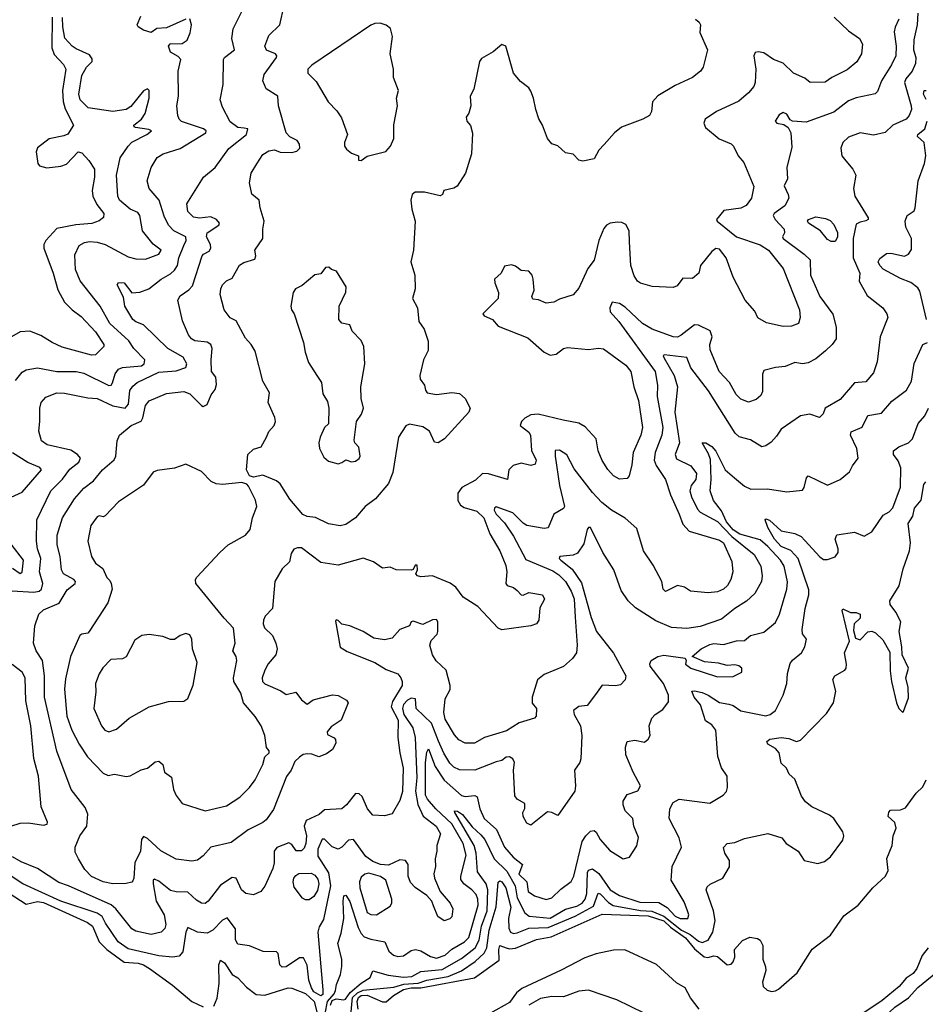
# Model space of a CAD drawing. Extents: x 1995161 to 2088924, y 769148 to 906007.
# Tile 266 of 335: x 2037262 to 2041963, y 860370 to 865482. Entities that reach past the tile are written whole.
import ezdxf

# ---------------------------------------------------------------- set-up
doc = ezdxf.new("R2010")
doc.units = 0

msp = doc.modelspace()

# ---------------------------------------------------------------- linework, layer by layer
at = {"layer": '0CON20XD'}
for points in [[(2038715, 861653.6), (2038690.3, 861629.7), (2038670.6, 861585), (2038647, 861553), (2038578.8, 861381.2), (2038541.9, 861328.1), (2038525, 861313.3), (2038448, 861275), (2038359.5, 861210.5), (2038255, 861185.5), (2038215, 861140), (2038185, 861118.8), (2038155, 861112.5), (2038075, 861123.5), (2037995, 861167.3), (2037925, 861231.1), (2037905, 861240.8), (2037894.7, 861225.3), (2037890, 861165), (2037860.5, 861105), (2037855.4, 861024.6), (2037849.7, 861010.3), (2037845, 861004.2), (2037815, 860997.1), (2037745, 860996.2), (2037695, 861006.1), (2037635, 861034), (2037600.4, 861070.4), (2037567.5, 861125), (2037550.2, 861160.2), (2037549.5, 861185), (2037573.8, 861245), (2037611.1, 861295), (2037616.5, 861356.5), (2037601.7, 861391.7), (2037528.9, 861485), (2037454.2, 861684.2), (2037390.6, 861965), (2037391.5, 862075), (2037381.1, 862155), (2037347.1, 862205), (2037333.9, 862245), (2037340, 862335), (2037361.5, 862395), (2037385, 862417.1), (2037466.8, 862453.2), (2037508.4, 862521.6), (2037550, 862555), (2037552, 862565), (2037543.8, 862575), (2037490, 862605), (2037479.3, 862625), (2037472.4, 862695), (2037456.7, 862755), (2037457.2, 862805), (2037483.9, 862895), (2037546.9, 862995), (2037595, 863049.5), (2037645, 863087.9), (2037691.6, 863145), (2037753.1, 863196.9), (2037761.2, 863215), (2037768.1, 863295), (2037780, 863325), (2037840, 863375), (2037892.7, 863397.3), (2037901.8, 863415), (2037915, 863479.2), (2037935, 863503.6), (2038025, 863541.1), (2038115, 863551.5), (2038145, 863539.4), (2038205, 863478.2), (2038215, 863473.6), (2038235, 863484.5), (2038256.2, 863533.8), (2038277.5, 863562.5), (2038283, 863587), (2038281.1, 863625), (2038258.4, 863655), (2038256.4, 863716.4), (2038260.4, 863775), (2038253.8, 863795), (2038235, 863806.8), (2038170.8, 863815), (2038153.6, 863825), (2038138.5, 863845), (2038107.6, 863917.6), (2038082.5, 864025), (2038095, 864048.6), (2038140.4, 864079.6), (2038159.4, 864100.6), (2038208.5, 864255), (2038215.7, 864265), (2038245, 864280.8), (2038253.9, 864295), (2038252.1, 864315), (2038232.1, 864355), (2038234.6, 864375), (2038295.4, 864414.6), (2038298.6, 864425), (2038284.2, 864445), (2038255, 864459.1), (2038195, 864451.9), (2038165, 864457.1), (2038135, 864485.6), (2038128.9, 864525), (2038217.1, 864665), (2038277.1, 864715), (2038347.1, 864812.9), (2038439.2, 864885), (2038447.1, 864915), (2038427.8, 864917.8), (2038395, 864922.1), (2038355, 864952.2), (2038315, 865028), (2038302.1, 865065), (2038317.5, 865145), (2038319.4, 865275), (2038324.7, 865285.3), (2038376.5, 865325), (2038363.1, 865385), (2038370, 865435), (2038431.8, 865558.2)], [(2040770, 865485), (2040788.9, 865468.9), (2040795.8, 865455), (2040793.3, 865415), (2040831.8, 865325), (2040810.8, 865235), (2040795.4, 865214.6), (2040755, 865182.5), (2040665, 865139.4), (2040573.9, 865086.1), (2040546.9, 865055), (2040541.4, 865005), (2040532, 864985), (2040496.7, 864965), (2040385.5, 864924.5), (2040349.2, 864895), (2040296.1, 864833.9), (2040268, 864805), (2040245, 864760), (2040185, 864746.7), (2040165, 864753.3), (2040135, 864783.8), (2040095, 864790), (2040055, 864827.5), (2040025, 864836.7), (2040001.9, 864865), (2039975.7, 864935), (2039957.3, 864967.3), (2039940.6, 865015), (2039930, 865075), (2039915, 865111.2), (2039905, 865128.8), (2039861.7, 865161.7), (2039826.2, 865205), (2039785.8, 865345), (2039765, 865353.3), (2039720, 865315), (2039659.5, 865280.5), (2039648.8, 865265), (2039619.3, 865120.7), (2039600, 865085), (2039603.8, 865035), (2039593.9, 864996.1), (2039580, 864975), (2039583.8, 864955), (2039603, 864933), (2039612.4, 864892.4), (2039607.3, 864785), (2039575.6, 864685), (2039532.4, 864617.6), (2039515, 864607.1), (2039463.3, 864595), (2039456.7, 864575), (2039445, 864566.7), (2039363, 864587), (2039315, 864587.1), (2039299.2, 864575), (2039292.7, 864545), (2039297.4, 864497.4), (2039315.4, 864435), (2039306.7, 864285), (2039292.5, 864225), (2039314, 864155), (2039315.8, 864085), (2039301.4, 864035), (2039327.8, 863985), (2039334.2, 863915), (2039361.4, 863875), (2039382.1, 863812.1), (2039382.2, 863765), (2039358.9, 863715), (2039340, 863635), (2039340.8, 863615), (2039363.8, 863585), (2039368.3, 863558.3), (2039377.5, 863545), (2039425.8, 863535.8), (2039505, 863547.1), (2039545, 863540.8), (2039574, 863515), (2039600, 863465), (2039593.3, 863445), (2039468.1, 863305), (2039434.2, 863284.2), (2039415, 863288.8), (2039388.8, 863345), (2039355, 863368.8), (2039285, 863382), (2039267, 863373), (2039228.1, 863315), (2039199.7, 863130.3), (2039176.3, 863073.7), (2039109.2, 862995), (2039055, 862954.4), (2039005, 862895.6), (2038955, 862860.6), (2038925, 862854.4), (2038865, 862864.4), (2038796.8, 862896.8), (2038755, 862902.3), (2038732.6, 862912.6), (2038665, 862992.5), (2038615, 863072.5), (2038595, 863087.5), (2038525, 863116.2), (2038475, 863106), (2038454.2, 863114.2), (2038439.4, 863145), (2038445.7, 863225), (2038475, 863252.9), (2038515, 863264.4), (2038543.9, 863313.9), (2038555.5, 863344.5), (2038582.9, 863375), (2038590.6, 863395), (2038586.6, 863416.6), (2038551.9, 863495), (2038558.9, 863545), (2038524.4, 863605), (2038485, 863760), (2038464.5, 863795), (2038435, 863828.6), (2038385, 863918), (2038355, 863934.2), (2038323.6, 863975), (2038303.5, 864055), (2038305.4, 864085), (2038315, 864105.6), (2038335, 864126.2), (2038365, 864140), (2038402.9, 864207.1), (2038425, 864220.9), (2038482.1, 864237.9), (2038487.8, 864255), (2038482.5, 864285), (2038524.5, 864345), (2038523.8, 864395), (2038531.4, 864435), (2038510.5, 864505), (2038505.6, 864545), (2038466.8, 864576.8), (2038454.5, 864634.5), (2038463.3, 864685), (2038493.6, 864733.6), (2038525, 864781.5), (2038555, 864800.5), (2038585, 864805.5), (2038615, 864793.3), (2038675, 864792.5), (2038701.1, 864798.9), (2038715.7, 864815), (2038714.3, 864835), (2038702.5, 864855), (2038665, 864873.5), (2038644.5, 864895), (2038605.5, 865035), (2038601.8, 865085), (2038542.4, 865122.4), (2038523.6, 865165), (2038532, 865198), (2038595.7, 865285), (2038597.5, 865295), (2038589.2, 865305), (2038543.6, 865323.6), (2038534.5, 865345), (2038555, 865399.2), (2038613.3, 865455), (2038635.6, 865555)], [(2041924.2, 865515), (2041920.4, 865455), (2041903.1, 865376.9), (2041902, 865325), (2041914, 865285), (2041911.5, 865255), (2041895.7, 865214.3), (2041862.2, 865175), (2041855.3, 865155), (2041889.7, 865035), (2041890.8, 865015), (2041880, 864985), (2041862.9, 864965), (2041795, 864933.9), (2041755, 864896.1), (2041695, 864881.8), (2041625, 864894.6), (2041565, 864871.3), (2041534.7, 864845), (2041524.6, 864815), (2041530, 864775), (2041549.8, 864749.8), (2041587.5, 864705), (2041601.8, 864675), (2041590, 864605), (2041598.1, 864565), (2041666.4, 864453.6), (2041666.7, 864445), (2041655, 864437.5), (2041625, 864431.2), (2041605, 864420), (2041588.4, 864345), (2041589.3, 864245), (2041624, 864165), (2041619.2, 864125), (2041660.7, 864050.7), (2041742.6, 863985), (2041764, 863955), (2041768.5, 863935), (2041729.1, 863835), (2041712.5, 863705), (2041695, 863649.2), (2041655, 863602), (2041595, 863596.2), (2041520.6, 863509.4), (2041442.5, 863465), (2041433.3, 863435), (2041413.6, 863416.4), (2041363.5, 863433.5), (2041315.3, 863424.7), (2041215, 863356.2), (2041191.3, 863318.7), (2041162.4, 863287.6), (2041135, 863268.6), (2041115, 863264.3), (2041055, 863300.8), (2040996.9, 863316.9), (2040976.2, 863335), (2040838.1, 863555), (2040745.8, 863675), (2040725, 863727.5), (2040608, 863742), (2040603.1, 863736.9), (2040607.3, 863725), (2040659.4, 863635), (2040677.6, 863575), (2040663.4, 863445), (2040686.4, 863285), (2040664.1, 863225), (2040671.5, 863201.5), (2040745.2, 863165.2), (2040774.7, 863125), (2040771.2, 863095), (2040747.2, 863062.8), (2040741.4, 863035), (2040748.8, 863005), (2040779.9, 862939.9), (2040795.2, 862925.2), (2040885, 862876), (2040958.1, 862798.1), (2041075.5, 862705.5), (2041108.6, 862645), (2041115.8, 862595), (2041112.5, 862565), (2041077.7, 862502.3), (2041035, 862463.5), (2040975, 862425.5), (2040905, 862369.4), (2040795, 862331.5), (2040725, 862321.1), (2040645, 862326.7), (2040565, 862361.5), (2040458.1, 862428.1), (2040421.4, 862465), (2040385, 862518.8), (2040346.4, 862625), (2040288.8, 862715), (2040225, 862845.8), (2040215, 862846.2), (2040208.1, 862835), (2040190.1, 862759.9), (2040158.4, 862711.6), (2040135, 862701.8), (2040065.7, 862694.3), (2040063.1, 862685), (2040071.1, 862675), (2040129.2, 862629.2), (2040177.7, 862557.7), (2040228.7, 862378.7), (2040256.7, 862305), (2040345, 862192.9), (2040408.1, 862075), (2040404.5, 862055), (2040380.7, 862029.3), (2040355, 862022.8), (2040285, 862027.5), (2040251, 861979), (2040208.6, 861921.4), (2040165, 861915.3), (2040137.5, 861895), (2040140, 861875), (2040173.6, 861815), (2040180.9, 861765), (2040175.5, 861644.5), (2040170, 861625), (2040142.5, 861585), (2040147.8, 861505), (2040143.6, 861476.4), (2040055, 861350), (2040025, 861365.6), (2040001.3, 861368.7), (2039915, 861300), (2039895, 861310), (2039875.8, 861345), (2039874.3, 861365), (2039884.1, 861385.9), (2039885, 861412.5), (2039844.2, 861434.2), (2039832.9, 861452.9), (2039825.8, 861585), (2039830, 861625), (2039821.2, 861645), (2039805, 861654), (2039787.7, 861652.3), (2039765, 861636), (2039735, 861629.5), (2039625, 861585.4), (2039545, 861586.6), (2039515, 861600.7), (2039495, 861621.2), (2039463.4, 861673.4), (2039435.9, 861735.9)], [(2037430.9, 865495), (2037429.3, 865335), (2037441.2, 865301.2), (2037489.7, 865249.7), (2037502.1, 865225), (2037484.6, 865115), (2037487.8, 865057.8), (2037498.2, 865018.2), (2037541.4, 864935), (2037512, 864888), (2037491.4, 864878.6), (2037415, 864863.3), (2037355, 864815.8), (2037348.1, 864795), (2037355.7, 864735), (2037365, 864723.3), (2037402.2, 864712.2), (2037475, 864722), (2037505, 864732), (2037565, 864796), (2037585, 864790.8), (2037621.2, 864751.2), (2037649.7, 864705), (2037650.8, 864665), (2037637.8, 864595), (2037642.2, 864565), (2037661.7, 864521.7), (2037698.8, 864475), (2037697.8, 864455), (2037675, 864437.5), (2037637, 864423), (2037553.3, 864416.7), (2037455, 864397.1), (2037397.5, 864335), (2037388.2, 864315), (2037387.7, 864295), (2037435.8, 864165), (2037459.5, 864079.5), (2037495, 864015.7), (2037535.2, 863975.2), (2037581.5, 863941.5), (2037655, 863860.4), (2037699.5, 863795), (2037698.9, 863785), (2037655, 863741.5), (2037635, 863739.6), (2037481.8, 863781.8), (2037430, 863805), (2037372, 863842), (2037315, 863864.6), (2037265, 863860.8), (2037195, 863821.1)], [(2037223.4, 862516.6), (2037335, 862509.1), (2037363.3, 862515), (2037375.3, 862525), (2037382.5, 862555), (2037365.2, 862615), (2037372.5, 862685), (2037354.2, 862735), (2037348.6, 862775), (2037351.1, 862885), (2037424.4, 863035.6), (2037485, 863096.8), (2037522, 863148), (2037568.9, 863185), (2037578.1, 863205), (2037561.5, 863225), (2037527.4, 863247.4), (2037405, 863275.4), (2037375, 863295.7), (2037361.1, 863345), (2037367.5, 863395), (2037366.7, 863465), (2037374.4, 863495), (2037397.5, 863522.5), (2037455, 863544), (2037495, 863542.2), (2037615, 863519.1), (2037665, 863515.8), (2037746.3, 863476.3), (2037809.2, 863465), (2037826.8, 863485), (2037834.1, 863555.9), (2037850.2, 863579.8), (2037872.4, 863597.6), (2037985, 863652.3), (2038075, 863658), (2038125, 863675.6), (2038130, 863695), (2038110.3, 863730.3), (2038030.9, 863775), (2037905, 863896.9), (2037865, 863912.7), (2037850, 863925), (2037808.6, 863995), (2037800.8, 864040.8), (2037767.5, 864105), (2037775, 864116.7), (2037805, 864116), (2037845, 864063.3), (2037885, 864067.5), (2037932.5, 864085), (2037995.7, 864134.3), (2038045, 864161.6), (2038065, 864181.1), (2038080.5, 864205), (2038089, 864245), (2038115, 864309.6), (2038125.7, 864335), (2038124.2, 864354.2), (2038062.5, 864385), (2038033.8, 864415), (2038011.3, 864461.3), (2037986.9, 864545), (2037934.6, 864604.6), (2037924.5, 864645), (2037945, 864713.8), (2037975, 864766.9), (2038006.2, 864785), (2038095, 864812.4), (2038228.9, 864895), (2038229.4, 864905), (2038215.8, 864915), (2038102.7, 864952.7), (2038090, 864965), (2038082.2, 864985), (2038077.1, 865035), (2038086.1, 865083.9), (2038083.9, 865215), (2038098.1, 865275), (2038085, 865291.1), (2038045, 865313.8), (2038034, 865345), (2038042.7, 865357.3), (2038105, 865358.2), (2038131.5, 865375), (2038147.1, 865412.9), (2038154.6, 865455), (2038145.5, 865485.5)], [(2037240.8, 863609.2), (2037275, 863652.5), (2037295.6, 863664.4), (2037355, 863674.5), (2037455, 863656), (2037555, 863655.9), (2037595, 863645.8), (2037725, 863582.3), (2037736.5, 863583.5), (2037744.3, 863595.7), (2037757.6, 863642.4), (2037775, 863666.9), (2037795, 863675.8), (2037895, 863684.8), (2037908.7, 863695), (2037911.1, 863715), (2037855.2, 863775), (2037827.8, 863815), (2037730.8, 863905), (2037680.6, 863995), (2037575.2, 864125.2), (2037551.4, 864185), (2037548.3, 864261.7), (2037571.3, 864308.7), (2037599.2, 864325), (2037625, 864329.7), (2037665, 864327.4), (2037705, 864315.2), (2037825, 864251.2), (2037865, 864240), (2037915, 864238.1), (2037984.4, 864265), (2037995.9, 864285.9), (2037955, 864316.9), (2037899.7, 864385), (2037885.2, 864465.2), (2037875, 864480.9), (2037835, 864497.5), (2037779.5, 864545), (2037771.8, 864565), (2037763.9, 864675), (2037783.8, 864765), (2037824.7, 864825), (2037845, 864846.6), (2037922.5, 864885), (2037945.6, 864905), (2037932.4, 864912.4), (2037862.6, 864922.6), (2037856, 864925), (2037854.5, 864934.5), (2037894.4, 864965.6), (2037913.6, 864995), (2037934.7, 865075), (2037934.3, 865114.3), (2037925, 865122.5), (2037905, 865113.1), (2037839.7, 865030.3), (2037815, 865015.2), (2037745, 865005.4), (2037618, 865025), (2037575.7, 865065), (2037568.9, 865095), (2037585, 865192.5), (2037608.8, 865235), (2037637.5, 865265), (2037639.1, 865279.1), (2037625, 865298.8), (2037555, 865329.7), (2037535.2, 865345.2), (2037496.5, 865386.5), (2037485.4, 865445), (2037485, 865492.5)], [(2038124, 865485), (2038025, 865438.9), (2037974.2, 865435.8), (2037945, 865416), (2037905, 865427.5), (2037877.5, 865445), (2037872.5, 865455), (2037890.3, 865499.7)], [(2041489.5, 865495), (2041565, 865423.5), (2041622, 865385), (2041637.1, 865355), (2041632.2, 865305), (2041606.9, 865263.1), (2041558.1, 865221.9), (2041477.8, 865182.2), (2041443, 865157), (2041365, 865156.2), (2041337.4, 865177.4), (2041279.2, 865205), (2041226, 865256), (2041175.3, 865275.3), (2041125, 865308.9), (2041095, 865315.6), (2041079.2, 865310.8), (2041073.1, 865295), (2041083.6, 865225), (2041079.6, 865155), (2041072.3, 865135), (2041045, 865102.3), (2040995, 865059.5), (2040880, 865005), (2040820, 864965), (2040812.7, 864945), (2040822.4, 864922.4), (2040893.8, 864863.8), (2040955, 864837.3), (2040967.5, 864825), (2040991.4, 864775), (2041020.3, 864740.3), (2041072.7, 864615), (2041060.8, 864555), (2041032.7, 864517.3), (2041006, 864504), (2040918, 864492), (2040880, 864445), (2040882, 864435), (2040983.8, 864353.8), (2041105, 864313.5), (2041148.6, 864285), (2041225, 864190.8), (2041310.9, 863975), (2041313.3, 863935), (2041305.6, 863904.4), (2041269.3, 863890.7), (2041225, 863888.9), (2041138.6, 863908.6), (2041094.6, 863934.6), (2041078, 863968), (2041027.5, 864025), (2040965.8, 864145), (2040928.8, 864245), (2040895, 864290), (2040875, 864293.8), (2040855, 864278), (2040796.2, 864205), (2040786.7, 864165), (2040755, 864138.8), (2040705, 864140), (2040675, 864100), (2040655, 864091.4), (2040545, 864097.1), (2040485, 864113.1), (2040469.2, 864125), (2040452, 864152), (2040434.4, 864205), (2040427.8, 864327.8), (2040425.6, 864385), (2040408.2, 864418.2), (2040388.3, 864428.3), (2040365, 864430), (2040328, 864425), (2040308.1, 864415), (2040295, 864398), (2040268.8, 864335), (2040245, 864233.8), (2040210.7, 864189.3), (2040165, 864088), (2040135, 864054), (2040065, 864030.8), (2040035, 864014.4), (2039995, 864010), (2039955, 864027.5), (2039925, 864030), (2039921.2, 864045), (2039933, 864077), (2039927.5, 864135), (2039921.5, 864155), (2039905, 864176.4), (2039865, 864179.2), (2039835, 864202), (2039815, 864208.8), (2039778.3, 864201.7), (2039761.2, 864165), (2039726.2, 864135), (2039728, 864115), (2039748.1, 864065), (2039746.5, 864035), (2039666.7, 863955), (2039672.5, 863945), (2039716, 863925), (2039745, 863890), (2039899.3, 863829.3), (2039985, 863756.2), (2040015, 863740.8), (2040047.5, 863745), (2040085.4, 863774.6), (2040105, 863780), (2040215, 863770), (2040266.6, 863776.6), (2040292.5, 863772.5), (2040408.8, 863688.8), (2040433.8, 863655), (2040450.9, 863575), (2040474.7, 863504.7), (2040495.8, 863365), (2040486.6, 863325), (2040447.3, 863235), (2040439.4, 863170.6), (2040425.6, 863114.4), (2040415, 863100), (2040375, 863095.7), (2040345, 863114.4), (2040315, 863145.8), (2040285, 863193.8), (2040264.2, 863244.2), (2040254.7, 863305), (2040198.3, 863368.3), (2040165, 863387.3), (2040083.3, 863403.3), (2039953.4, 863433.4), (2039915, 863429.6), (2039885, 863413.8), (2039867.1, 863395), (2039860.5, 863375), (2039905, 863340), (2039913.1, 863325), (2039918.4, 863245), (2039942.9, 863195), (2039938.6, 863175), (2039915, 863166.5), (2039865, 863179.6), (2039823, 863167), (2039801.4, 863145), (2039795, 863094), (2039695, 863123.8), (2039665, 863126.2), (2039628.9, 863091.1), (2039557.3, 863052.7), (2039536.1, 863023.9), (2039536.9, 862985), (2039551, 862961), (2039569.4, 862949.4), (2039635, 862930.7), (2039670.7, 862895), (2039703, 862813), (2039755, 862723.8), (2039785, 862648.8), (2039790.6, 862615), (2039786.2, 862555), (2039793.3, 862545), (2039825, 862534.2), (2039845, 862517.5), (2039865, 862496), (2039875, 862493.8), (2039905, 862508.6), (2039976, 862495), (2039986, 862474), (2039962.5, 862427.5), (2039957.5, 862365), (2039944.3, 862345.7), (2039915, 862334.3), (2039764.1, 862314.1), (2039745, 862323.3), (2039640, 862435), (2039565, 862484.4), (2039525.6, 862535), (2039496, 862556), (2039405, 862594.3), (2039345, 862588.6), (2039326.7, 862595), (2039318.8, 862605), (2039327.1, 862625), (2039325, 862650), (2039315, 862650), (2039305, 862627.5), (2039296.4, 862623.6), (2039216.4, 862626.4), (2039185, 862640), (2039145, 862634), (2039097.9, 862667.9), (2039045.6, 862685.6), (2038915, 862650), (2038825, 862664.3), (2038725, 862739.4), (2038705, 862740), (2038685, 862732.5), (2038671.2, 862711.2), (2038662.4, 862667.6), (2038625, 862630.8), (2038587.1, 862565), (2038574, 862425), (2038535.8, 862385), (2038526.9, 862365), (2038525.6, 862345), (2038532.5, 862325), (2038574.3, 862285), (2038592.5, 862245), (2038598, 862215), (2038592, 862185), (2038552.4, 862137.6), (2038534.6, 862105), (2038520, 862065), (2038522.7, 862045), (2038534.2, 862034.2), (2038617.3, 861997.3), (2038645, 861978.6), (2038695, 861990), (2038725, 861950), (2038755, 861927.5), (2038785, 861951.2), (2038886.4, 861976.4), (2038915, 861973.3), (2038958.3, 861948.3), (2038966.7, 861935), (2038930.8, 861845), (2038879.7, 861810.3), (2038858.8, 861785), (2038860.5, 861770.5), (2038894.2, 861754.2), (2038901.2, 861745), (2038902.5, 861725), (2038886.4, 861693.6), (2038855, 861670.8), (2038815, 861654), (2038778.3, 861668.3), (2038755, 861669.5), (2038733.8, 861666.2), (2038715, 861653.6)], [(2039035, 864750), (2039065, 864772.5), (2039163, 864797), (2039187.5, 864825), (2039204.2, 864865), (2039204.3, 864935.7), (2039224.1, 865034.1), (2039218.8, 865075), (2039228, 865115), (2039202.1, 865182.1), (2039203.1, 865225), (2039185.8, 865305), (2039196.7, 865395), (2039186.4, 865436.4), (2039163.6, 865453.6), (2039133.6, 865463.6), (2039105, 865462), (2039085, 865452.9), (2038778.6, 865245), (2038757.1, 865225), (2038758, 865205), (2038801.3, 865161.3), (2038863.8, 865055), (2038907.9, 865007.9), (2038932.2, 864972.2), (2038962.9, 864885), (2038947.5, 864845), (2038948, 864825), (2038959.1, 864809.1), (2038985, 864788), (2039020, 864775), (2039021.7, 864751.7), (2039035, 864750)], [(2041826.2, 865485), (2041806.3, 865443.7), (2041801.2, 865418.8), (2041811.2, 865345), (2041810, 865295), (2041787.5, 865247.5), (2041736.2, 865165), (2041715, 865108.8), (2041703.4, 865096.6), (2041605, 865075.4), (2041565, 865060.8), (2041488.7, 865001.3), (2041345, 864949.3), (2041274.1, 864954.1), (2041261.9, 864961.9), (2041245, 864992), (2041225, 865000.8), (2041205, 864988), (2041183.3, 864955), (2041192.5, 864945), (2041228.1, 864938.1), (2041251.9, 864921.9), (2041264.4, 864895), (2041269.4, 864819.4), (2041243.6, 864715), (2041247.1, 864655), (2041231.3, 864618.7), (2041251.5, 864575), (2041254.4, 864555), (2041233.5, 864515), (2041178.6, 864475), (2041173.5, 864465), (2041183.9, 864445), (2041230.6, 864395), (2041232.5, 864375), (2041222.5, 864355), (2041224.4, 864345), (2041334.4, 864264.4), (2041364.7, 864235), (2041367.3, 864155), (2041414.8, 864044.8), (2041483.7, 863953.7), (2041501.1, 863885), (2041500, 863825), (2041480, 863795), (2041445, 863763.1), (2041395, 863721.4), (2041355, 863700), (2041325, 863694.3), (2041285, 863701.2), (2041235, 863681.2), (2041185, 863675.8), (2041125, 863660), (2041118.5, 863641.5), (2041118.7, 863551.3), (2041108.8, 863531.2), (2041085, 863509.5), (2041045, 863496.4), (2041005, 863510.8), (2040981.5, 863535), (2040947.3, 863597.3), (2040893.8, 863655), (2040846.9, 863766.9), (2040843.8, 863795), (2040857.1, 863835), (2040846, 863866), (2040785, 863896.2), (2040765, 863896.8), (2040696, 863844), (2040676, 863834), (2040655, 863835.4), (2040545.7, 863875), (2040494.5, 863905), (2040405, 863990), (2040375, 864007.5), (2040337.5, 864015), (2040325.6, 863985), (2040327.1, 863965), (2040372.7, 863915), (2040560, 863655), (2040572.3, 863585), (2040570.8, 863525), (2040599.8, 863365), (2040595.2, 863324.8), (2040560.8, 863235), (2040555.8, 863195), (2040566.7, 863166.7), (2040615, 863094.3), (2040641.1, 863015), (2040684.8, 862914.8), (2040705, 862862.5), (2040736.5, 862826.5), (2040895, 862780), (2040915, 862765.5), (2040958.5, 862668.5), (2040964, 862616), (2040953.8, 862575), (2040936.2, 862545), (2040915, 862525.4), (2040885, 862512.2), (2040835.3, 862505.3), (2040745, 862515.6), (2040713.3, 862535), (2040676.2, 862543.8), (2040615, 862512.5), (2040602, 862525), (2040596, 862565), (2040550.2, 862650.2), (2040501.1, 862725), (2040465, 862840), (2040405, 862894.4), (2040335, 862934.5), (2040284.8, 862974.8), (2040235, 863027.1), (2040139.6, 863149.6), (2040103.1, 863223.1), (2040065, 863246.4), (2040042.2, 863245), (2040041.6, 863215), (2040063.6, 863063.6), (2040090.9, 862955), (2040085, 862943.5), (2040034.1, 862915), (2040005, 862843.8), (2039985, 862840), (2039895, 862855.2), (2039875, 862867.4), (2039821.6, 862921.6), (2039735, 862952.5), (2039726, 862945), (2039725.6, 862935), (2039735.4, 862915), (2039778.9, 862868.9), (2039825, 862800.8), (2039889.6, 862679.6), (2040029.6, 862619.6), (2040060.1, 862600.1), (2040095, 862564.8), (2040125.1, 862515.1), (2040139.5, 862475), (2040145, 862380)], [(2041966.9, 865066.9), (2041953.6, 865095), (2041957.5, 865115), (2041967.5, 865115)], [(2041968.9, 863925), (2041935, 864072.5), (2041925, 864090), (2041887.1, 864117.1), (2041835, 864138.1), (2041745, 864186.9), (2041727.1, 864205), (2041718.1, 864225), (2041727.9, 864242.1), (2041761.7, 864268.3), (2041785, 864270), (2041855, 864254.6), (2041875.6, 864265), (2041891.2, 864288.8), (2041891.9, 864345), (2041862.7, 864405), (2041858.5, 864435), (2041869.4, 864465), (2041905, 864490), (2041911.2, 864505), (2041926.6, 864645), (2041959.1, 864735), (2041965.8, 864775), (2041957.1, 864845), (2041922.2, 864875), (2041924.6, 864885), (2041960.3, 864915), (2041973.5, 864955)], [(2041475, 864330), (2041455, 864340.9), (2041419.2, 864385), (2041356.7, 864425), (2041351.9, 864435), (2041357.1, 864445), (2041395, 864458.7), (2041445, 864450.3), (2041468.7, 864438.7), (2041487.7, 864417.7), (2041507.1, 864377.1), (2041508.1, 864351.9), (2041495, 864330.8), (2041475, 864330)], [(2038915, 863176), (2038935, 863183.3), (2038955, 863196.2), (2038985, 863185.8), (2039005, 863188.9), (2039025, 863203.1), (2039029.5, 863215), (2039022.1, 863262.1), (2039001.2, 863285), (2038998, 863298), (2039010.8, 863395), (2039036.1, 863433.9), (2039046.5, 863465), (2039034.2, 863515), (2039032.9, 863575), (2039053.8, 863695), (2039049.2, 863785), (2039035, 863816.2), (2038988, 863865), (2038975, 863896.7), (2038935, 863906.2), (2038918.8, 863925), (2038920, 863995), (2038955, 864067.5), (2038956.2, 864095), (2038906.4, 864176.4), (2038880, 864185), (2038867, 864197), (2038850, 864195), (2038825, 864162.5), (2038795, 864156.7), (2038728.8, 864101.2), (2038693.3, 864085), (2038681.2, 864065), (2038670, 863995), (2038672.5, 863975), (2038686.7, 863955), (2038736.2, 863805), (2038744, 863755), (2038761.3, 863701.3), (2038804.5, 863634.5), (2038828.8, 863598.8), (2038835, 863540), (2038859.5, 863499.5), (2038867.5, 863465), (2038865.7, 863384.3), (2038843.8, 863365), (2038821.4, 863315), (2038814.5, 863285.5), (2038818.9, 863255), (2038840.5, 863210.5), (2038865, 863190), (2038915, 863176)], [(2039630.8, 860940.8), (2039610, 860965), (2039566.8, 860995), (2039552.4, 861017.6), (2039551.2, 861035), (2039580.2, 861145), (2039564.8, 861205), (2039505, 861306.6), (2039422.6, 861385), (2039379.3, 861435), (2039369.4, 861455), (2039368.8, 861625), (2039375, 861679.2), (2039385, 861696.9), (2039419.5, 861605), (2039465, 861533.9), (2039555, 861453.5), (2039575, 861448.6), (2039624.7, 861454.7), (2039637.5, 861447.5), (2039650.8, 861385), (2039673.2, 861335), (2039736.7, 861276.7), (2039778.2, 861185), (2039824, 861134), (2039871.8, 861095), (2039852.5, 861045), (2039894.2, 861005), (2039901.6, 860955), (2039935, 860933.3), (2039995, 860913.2), (2040025, 860922.9), (2040071.9, 860968.1), (2040125, 861006.7), (2040138.4, 861035), (2040182.5, 861215), (2040200.9, 861245), (2040225, 861269.1), (2040245, 861271.5), (2040255, 861263.1), (2040275.4, 861225.4), (2040325, 861168.8), (2040395, 861125.8), (2040427, 861133), (2040465, 861192.5), (2040473.9, 861236.1), (2040450, 861295), (2040444.3, 861335), (2040405.5, 861375), (2040394.6, 861405), (2040394.6, 861425), (2040415, 861459.2), (2040471.1, 861478.9), (2040484.6, 861505), (2040446.4, 861575), (2040408.2, 861665), (2040407.1, 861705), (2040415.8, 861734.2), (2040455, 861742), (2040505, 861731.2), (2040525, 861746.7), (2040534, 861765), (2040530, 861815), (2040543.3, 861855), (2040561.4, 861875), (2040600, 861900), (2040630.4, 861939.6), (2040630.7, 861975), (2040603.3, 862035), (2040534.5, 862125), (2040532.4, 862137.6), (2040540.8, 862155), (2040573.9, 862176.1), (2040605, 862181.8), (2040716.2, 862166.2), (2040722.5, 862155), (2040718, 862135), (2040746.2, 862115), (2040885, 862069.2), (2040965, 862072.5), (2041010.8, 862095), (2041010, 862115), (2040995, 862127.3), (2040975, 862132.9), (2040935, 862129.3), (2040890.4, 862140.4), (2040817.6, 862147.6), (2040752.5, 862175), (2040800, 862215), (2040845, 862237.7), (2040865, 862242.3), (2040915, 862238.6), (2040982.2, 862257.8), (2041025, 862258.5), (2041055.8, 862285), (2041125, 862302.3), (2041185, 862351.5), (2041206.2, 862395), (2041243.6, 862525), (2041246.9, 862563.1), (2041230.6, 862645), (2041210.9, 862675), (2041145, 862747), (2041105, 862781), (2041000.9, 862810.9), (2040965, 862832.6), (2040931.8, 862875), (2040905, 862932.5), (2040863.6, 862985), (2040846.3, 863036.3), (2040851.7, 863095), (2040848, 863198), (2040838.5, 863228.5), (2040804.3, 863285.7), (2040823.3, 863285), (2040855, 863266.2), (2040875, 863241.1), (2040925, 863145.5), (2040973, 863103), (2041025, 863059.4), (2041057.5, 863045), (2041143.6, 863046.4), (2041245, 863030.5), (2041325, 863039.2), (2041335, 863053.3), (2041346.4, 863103.6), (2041355, 863114.2), (2041455, 863064.4), (2041520.9, 863095), (2041570, 863135), (2041585, 863166.2), (2041614.3, 863205), (2041607.6, 863255), (2041575.3, 863325), (2041577.6, 863342.4), (2041635, 863366.7), (2041665, 863426.9), (2041735, 863439.2), (2041789.1, 863500.9), (2041865, 863557.8), (2041890.9, 863605), (2041905, 863696.7), (2041949.5, 863795), (2041974, 863806)], [(2038874.9, 860365), (2038885, 860389.5), (2038905, 860398.9), (2038945, 860392.3), (2038953.9, 860396.1), (2038978.1, 860431.9), (2039035, 860480.4), (2039080.6, 860509.4), (2039096, 860544), (2039175, 860520.7), (2039255, 860511), (2039297.5, 860515), (2039345, 860539.4), (2039455, 860550.3), (2039555, 860608.1), (2039626.6, 860663.4), (2039646.7, 860703.3), (2039660, 860775), (2039687.9, 860855), (2039692.9, 860965), (2039683.4, 860995), (2039637.7, 861057.7), (2039631.5, 861155), (2039621.1, 861195), (2039520.8, 861365), (2039520, 861375), (2039535, 861372.1), (2039560, 861355), (2039611.7, 861291.7), (2039655, 861250.4), (2039676.2, 861226.2), (2039725, 861125.7), (2039791.2, 861061.2), (2039834.4, 860985), (2039845, 860923.5), (2039884.8, 860844.8), (2039907.5, 860827.5), (2040015, 860817.9), (2040095, 860863.4), (2040155, 860879.3), (2040181.1, 860895), (2040196.7, 860915), (2040205.6, 860944.4), (2040208.8, 861055), (2040215, 861066.1), (2040235, 861074), (2040268.8, 861048.8), (2040327.1, 860965), (2040375, 860934.1), (2040481, 860901), (2040579, 860899), (2040622.8, 860872.8), (2040665, 860826.8), (2040691.2, 860815), (2040730, 860815), (2040735.5, 860834.5), (2040728.2, 860855), (2040711.3, 860901.3), (2040643.8, 861015), (2040649.1, 861085), (2040697.9, 861185), (2040684.7, 861235), (2040632.9, 861335), (2040637.8, 861385), (2040655, 861417.5), (2040685, 861434.3), (2040845, 861414.2), (2040913.3, 861455), (2040931.2, 861475), (2040935.9, 861495.9), (2040934.2, 861555), (2040905, 861598), (2040886.2, 861656.2), (2040875, 861792.5), (2040855, 861820), (2040821.8, 861841.8), (2040795.6, 861925), (2040762.9, 861965), (2040751.2, 861995), (2040765, 861997.5), (2040805, 861988.4), (2040835.5, 861975.5), (2040895, 861936.1), (2040942.7, 861927.3), (2040965, 861920.6), (2041005, 861893.6), (2041135, 861868.2), (2041158, 861875), (2041185.3, 861894.7), (2041225.8, 861975), (2041244.3, 862035), (2041247.1, 862087.1), (2041261.2, 862138.8), (2041273.2, 862156.8), (2041320, 862195), (2041337.1, 862225), (2041345.7, 862265), (2041325, 862293.3), (2041323.1, 862315), (2041339.5, 862425), (2041359, 862495), (2041359, 862521), (2041303.6, 862685), (2041265.4, 862725.4), (2041215, 862746.2), (2041180.6, 862785), (2041146.2, 862845), (2041132, 862885), (2041135, 862890), (2041155, 862882.9), (2041215, 862827.7), (2041285.8, 862815), (2041318.4, 862798.4), (2041338.5, 862778.5), (2041415, 862692.9), (2041435, 862680), (2041455, 862678.6), (2041495, 862693.8), (2041511.4, 862715), (2041511.1, 862735), (2041494.4, 862785.6), (2041503.4, 862806.6), (2041595, 862820.6), (2041645, 862800.8), (2041686.3, 862823.7), (2041745, 862910), (2041775, 862926.9), (2041795, 862947.5), (2041833.8, 863055), (2041836.2, 863155), (2041821.5, 863191.5), (2041798.8, 863225), (2041797.2, 863242.8), (2041825.3, 863264.7), (2041875.3, 863284.7), (2041896.4, 863305), (2041925.6, 863385), (2041961.5, 863425), (2041980, 863465)], [(2037125, 862961.3), (2037275, 863029.1), (2037374.5, 863145), (2037366.7, 863156.7), (2037305, 863183.6), (2037225, 863233.1)], [(2038225, 861374.4), (2038335, 861400.4), (2038404.4, 861445), (2038455, 861495.5), (2038485, 861535.5), (2038523.9, 861615), (2038535.4, 861654.6), (2038556.7, 861675), (2038556.7, 861685), (2038543.2, 861703.2), (2038534.5, 861765), (2038515.6, 861815), (2038484.7, 861864.7), (2038424.2, 861935), (2038409.2, 861985), (2038374, 862045), (2038371.2, 862065), (2038389.6, 862155), (2038385.6, 862175), (2038368.6, 862205), (2038380.8, 862245), (2038372.6, 862322.6), (2038322.9, 862375), (2038177.3, 862555), (2038175.4, 862574.6), (2038181.9, 862588.1), (2038301.4, 862715), (2038345, 862755.8), (2038435, 862806), (2038459.2, 862835), (2038470.9, 862895), (2038493.1, 862955), (2038487, 862987), (2038450.5, 863060.5), (2038440.7, 863070.7), (2038415, 863078.8), (2038315, 863068), (2038281.2, 863071.2), (2038256.7, 863085), (2038205, 863136), (2038125, 863173.3), (2038065, 863154.2), (2037975, 863141.4), (2037955, 863132), (2037905, 863064.4), (2037775, 862979.2), (2037705, 862905.8), (2037695, 862900), (2037675, 862906.7), (2037665, 862901.2), (2037630.9, 862855), (2037616.4, 862775), (2037635.5, 862695), (2037655, 862660), (2037693, 862633), (2037714.3, 862585), (2037729.4, 862569.4), (2037737.8, 862555), (2037741.5, 862525), (2037719.4, 862455), (2037623.3, 862305), (2037615, 862296.7), (2037585, 862292), (2037575, 862284.2), (2037525.3, 862175), (2037500.3, 862059.7), (2037495.2, 862005.2), (2037506.1, 861865), (2037533, 861793), (2037570, 861720), (2037614.1, 861654.1), (2037695, 861570.5), (2037721.7, 861558.3), (2037755, 861564.2), (2037815, 861552.5), (2037835, 861556), (2037892.8, 861587.2), (2037925, 861595.5), (2037965, 861628.9), (2037985, 861631.4), (2038005.7, 861615), (2038013.8, 861575), (2038049.3, 861549.3), (2038060, 861485), (2038074.3, 861454.3), (2038105, 861412), (2038225, 861374.4)], [(2038975, 860258.1), (2038990.3, 860405), (2039015, 860428.8), (2039045, 860442.7), (2039205, 860458.8), (2039255.9, 860474.1), (2039330.9, 860479.1), (2039375, 860495.1), (2039485.9, 860514.1), (2039555.5, 860544.5), (2039627.2, 860592.8), (2039673.7, 860635), (2039687.1, 860662.9), (2039699.8, 860755), (2039735.2, 860875.2), (2039745.4, 861004.6), (2039755, 861011.5), (2039765, 861005.3), (2039786.4, 860975), (2039811.6, 860875), (2039799.4, 860815), (2039801.6, 860765), (2039810.2, 860745), (2039825, 860737.6), (2039845, 860740.2), (2039905, 860764.9), (2040005, 860769), (2040145, 860828.2), (2040240.4, 860879.6), (2040265, 860947.7), (2040275, 860944.2), (2040317.8, 860897.8), (2040342.5, 860882.5), (2040485, 860857.5), (2040543.1, 860853.1), (2040605, 860828.1), (2040697.7, 860755), (2040741.8, 860731.8), (2040785, 860698.3), (2040805, 860691.6), (2040836.3, 860703.7), (2040860, 860745), (2040872, 860805), (2040863.3, 860855), (2040825.5, 860965), (2040831.1, 860978.9), (2040847, 860993), (2040911.9, 861025), (2040946.2, 861083.8), (2040946.8, 861116.8), (2040922.2, 861155), (2040915.9, 861184.1), (2040933.8, 861205), (2040975, 861210), (2041025, 861230), (2041146.2, 861256.2), (2041217.5, 861235), (2041240, 861205), (2041303.8, 861165), (2041335, 861116.7), (2041405, 861101.2), (2041439.1, 861110.9), (2041471.2, 861135), (2041535, 861221.2), (2041540, 861245), (2041534.5, 861265), (2041488.2, 861335), (2041465, 861352.5), (2041374.7, 861394.7), (2041341.5, 861421.5), (2041320.9, 861450.9), (2041285, 861538.8), (2041256.7, 861565), (2041242.5, 861595), (2041215, 861622), (2041204.2, 861675), (2041185, 861697.1), (2041145, 861720), (2041140.8, 861735), (2041156.6, 861746.6), (2041215, 861754.6), (2041255, 861749.3), (2041295, 861733.5), (2041315, 861740.9), (2041450.2, 861879.8), (2041485.8, 861935), (2041498.6, 861995), (2041483.2, 862056.8), (2041493.8, 862075), (2041545, 862103.8), (2041552, 862115), (2041554, 862135), (2041543.8, 862195), (2041568.8, 862255), (2041531.2, 862415), (2041535, 862422.5), (2041575, 862404), (2041605, 862404.4), (2041624.2, 862395), (2041624.2, 862375), (2041594, 862345), (2041591.2, 862311.2), (2041600.7, 862270.7), (2041625, 862262.5), (2041665, 862304.4), (2041685, 862307.9), (2041705, 862298.2), (2041742, 862262), (2041778.8, 862198.8), (2041781.2, 862101.2), (2041787.5, 862045), (2041813.3, 861935), (2041826, 861905), (2041845, 861886.7), (2041850, 861890), (2041875, 861961.2), (2041874.6, 862015), (2041862.5, 862065), (2041875.4, 862115), (2041842.7, 862185), (2041842.1, 862225), (2041827.1, 862305), (2041835.3, 862355), (2041810.5, 862405), (2041780.5, 862445), (2041778.2, 862465), (2041827.2, 862542.8), (2041848.6, 862631.4), (2041880.9, 862725), (2041886.2, 862765), (2041873.7, 862866.3), (2041898, 862905), (2041906.7, 862945), (2041941.9, 862988.1), (2041955, 863068.8), (2041965, 863083.3)], [(2037225, 862633.9), (2037265, 862607.1), (2037275.7, 862614.3), (2037281.6, 862675), (2037218.4, 862758.4)], [(2040145, 862380), (2040155.4, 862234.6), (2040151.9, 862195), (2040131.9, 862165), (2040085, 862124.5), (2039985, 862082.3), (2039949.5, 862055), (2039921.8, 861965), (2039923.1, 861933.1), (2039944.2, 861905), (2039942.5, 861865), (2039933.8, 861856.2), (2039855, 861831.8), (2039789.6, 861790.4), (2039674.2, 861755.8), (2039623.6, 861726.4), (2039575, 861726.2), (2039542.2, 861742.2), (2039519, 861769), (2039470.4, 861850.4), (2039463.8, 861885), (2039471.2, 861955), (2039496.9, 862005), (2039497.1, 862025), (2039476.2, 862105), (2039423.8, 862153.8), (2039404.5, 862185), (2039391.5, 862235), (2039398.3, 862258.3), (2039428.5, 862291.5), (2039433.5, 862305), (2039433.1, 862355), (2039425, 862366.9), (2039405, 862365.5), (2039355, 862342.3), (2039305, 862359.2), (2039295, 862356.2), (2039285, 862334), (2039235, 862315.6), (2039195, 862271.5), (2039155, 862262), (2039100.5, 862270.5), (2039045, 862304.6), (2038975, 862334.2), (2038935, 862344), (2038915, 862363.3), (2038905, 862366.2), (2038900.8, 862359.2), (2038925, 862223.3), (2038961.3, 862201.3), (2039105.2, 862145.2), (2039165, 862108.4), (2039224.4, 862085), (2039241.1, 862065), (2039248.2, 862045), (2039247.1, 862025), (2039197.8, 861942.2), (2039189.6, 861915), (2039227.4, 861845), (2039224.2, 861755), (2039235.8, 861675), (2039253, 861595), (2039250, 861475), (2039235, 861427.5), (2039195, 861358.1), (2039155, 861347.8), (2039095, 861351.1), (2039066.9, 861385), (2039039.3, 861449.3), (2039025, 861463.1), (2039005, 861464.4), (2038958.2, 861405), (2038935, 861385.4), (2038845, 861379.4), (2038815.8, 861355), (2038749.6, 861325), (2038738, 861295), (2038750.3, 861245), (2038747.3, 861205), (2038739.5, 861180.5), (2038725, 861166.8), (2038697.1, 861167.1), (2038675, 861200), (2038658.8, 861208.8), (2038596.1, 861183.9), (2038583.3, 861165), (2038583.6, 861105), (2038575.3, 861075), (2038535, 860983.8), (2038513.8, 860955), (2038475, 860937.5), (2038436.7, 860945), (2038412.9, 860965), (2038385, 861024.2), (2038365, 861028.6), (2038305, 860988.9), (2038240.8, 860905), (2038225, 860892.5), (2038205, 860895.7), (2038179.8, 860909.8), (2038135, 860951.5), (2038075, 860953.4), (2038045, 860961.5), (2037985, 861010), (2037961.2, 861018.8), (2037955.5, 861014.5), (2037954.7, 860995.3), (2037971.2, 860905), (2038011.8, 860835), (2038021.2, 860785), (2038016, 860764), (2037995.8, 860745), (2037945, 860731.5), (2037865, 860750.4), (2037845, 860761.1), (2037761.1, 860865), (2037736.1, 860886.1), (2037515.4, 860984.6), (2037465, 861001.6), (2037355, 861075.4), (2037269.3, 861109.3), (2037225.6, 861135)], [(2037725, 861784.6), (2037765, 861797.8), (2037831.2, 861855), (2037935, 861913.5), (2038035, 861942), (2038115, 861943.8), (2038135, 861956.7), (2038162.6, 862027.4), (2038183.3, 862145), (2038159.2, 862215), (2038156.5, 862265), (2038145, 862287.8), (2038125, 862294.2), (2038095, 862283.8), (2038065, 862263.8), (2038045, 862263.8), (2038005, 862279.2), (2037935, 862290.5), (2037895.4, 862284.6), (2037860, 862260), (2037815, 862173.9), (2037795, 862164.2), (2037735, 862160), (2037694, 862116), (2037674.4, 862085), (2037655.6, 862035), (2037657.9, 861992.1), (2037646.9, 861905), (2037686.9, 861815), (2037703.8, 861793.8), (2037725, 861784.6)], [(2037215.4, 861294.6), (2037265, 861311.1), (2037307.5, 861312.5), (2037385, 861299.6), (2037404, 861305), (2037407.1, 861315), (2037374.1, 861395), (2037360.5, 861555), (2037335.9, 861645.9), (2037320.5, 861815), (2037294.7, 861945), (2037291, 862065), (2037275, 862094.6), (2037223.3, 862133.3)], [(2039435.9, 861735.9), (2039399.1, 861829.1), (2039319.7, 861905), (2039316.5, 861956.5), (2039295, 861958.7), (2039275, 861948.3), (2039255, 861925.7), (2039249.5, 861905), (2039256.9, 861875), (2039303, 861805), (2039314.8, 861755.2), (2039323, 861545), (2039317.3, 861477.3), (2039328, 861408), (2039357.2, 861347.2), (2039424.6, 861295), (2039446.2, 861255), (2039427.5, 861195), (2039428, 861165), (2039419.2, 861125), (2039421.1, 861085), (2039412.4, 861047.6), (2039415.4, 861025.4), (2039444, 860955), (2039497.1, 860895), (2039510.6, 860865), (2039505.4, 860824.6), (2039495, 860814.3), (2039465, 860802.5), (2039432, 860825), (2039409.3, 860880.7), (2039401.2, 860905), (2039376.2, 860935), (2039315, 860975.7), (2039291.4, 861001.4), (2039278.9, 861035), (2039278.6, 861095), (2039265, 861117.1), (2039235, 861119.4), (2039177, 861093), (2039135, 861096.4), (2039095, 861111.5), (2039058.1, 861138.1), (2038995, 861225.8), (2038968.3, 861221.7), (2038935, 861186.1), (2038915, 861174.7), (2038885, 861188.1), (2038845, 861227.5), (2038832.9, 861227.1), (2038810.3, 861175), (2038809.6, 861139.6), (2038865, 861051.8), (2038875.5, 860985), (2038839.3, 860810.7), (2038817.1, 860772.9), (2038809.3, 860745), (2038836.3, 860445), (2038835, 860420), (2038825, 860414.7), (2038789.2, 860435), (2038776.2, 860455), (2038763.5, 860495), (2038753.9, 860573.9), (2038735, 860611.4), (2038715, 860610.6), (2038646, 860565), (2038625, 860562.9), (2038612.5, 860575), (2038604.2, 860634.2), (2038595, 860642), (2038525.6, 860644.4), (2038455, 860674.3), (2038395, 860682.5), (2038383.1, 860705), (2038381.6, 860761.6), (2038338.5, 860818.5), (2038315, 860806.2), (2038265, 860754.7), (2038235, 860739.3), (2038185, 860745.2), (2038135, 860768.6), (2038125, 860744), (2038108.5, 860641.5), (2038089.5, 860620.5), (2038055.3, 860614.7), (2037985, 860621.9), (2037825, 860658.3), (2037772.6, 860695), (2037708.3, 860791.7), (2037689.8, 860825), (2037663.6, 860843.6), (2037475, 860904.8), (2037279.1, 860995), (2037140.4, 861085)], [(2039019.3, 860345), (2039014.1, 860385), (2039020.8, 860405), (2039035, 860415.8), (2039065, 860417), (2039145, 860383.3), (2039165, 860382.7), (2039202.4, 860415), (2039255, 860446.3), (2039295, 860454.9), (2039344.2, 860455.8), (2039622.4, 860507.6), (2039751.3, 860598.7), (2039748.8, 860655), (2039754.6, 860675.4), (2039787.8, 860662.2), (2039805, 860658), (2039835, 860661.8), (2039945, 860706.2), (2040020.5, 860719.5), (2040285, 860837.6), (2040525, 860829), (2040605, 860803.9), (2040640.6, 860770.6), (2040718.2, 860715), (2040765, 860657.1), (2040815, 860617.2), (2040835, 860612.8), (2040865, 860620.7), (2040885, 860618.9), (2040935, 860574.2), (2040955, 860578.8), (2040965, 860590), (2040974, 860615), (2040972.5, 860655), (2041015, 860700.8), (2041052.3, 860717.7), (2041091.7, 860711.7), (2041105, 860702.5), (2041119.5, 860675), (2041120, 860605), (2041134.4, 860565), (2041135.4, 860545), (2041118, 860485), (2041122.2, 860462.2), (2041142.8, 860442.8), (2041165, 860436.3), (2041185, 860439.3), (2041200.7, 860449.3), (2041297.3, 860532.7), (2041375, 860656.2), (2041471.2, 860728.8), (2041540.5, 860829.5), (2041615.4, 860884.6), (2041691.5, 860975), (2041756.5, 861035), (2041770.8, 861065), (2041763.1, 861126.9), (2041791.4, 861195), (2041796, 861245), (2041812, 861285), (2041804.1, 861314.1), (2041770, 861345), (2041773, 861367), (2041783, 861377), (2041835, 861380), (2041860, 861390), (2041915, 861465.7), (2041950.5, 861499.5), (2041967.5, 861535)], [(2038745, 860912.9), (2038730.7, 860920.7), (2038687.3, 860977.3), (2038681.8, 861005), (2038685.7, 861024.3), (2038695, 861038.8), (2038711.7, 861048.3), (2038775, 861051), (2038795, 861040.9), (2038809.2, 861019.2), (2038814.1, 860995), (2038808.5, 860961.5), (2038789.6, 860930.4), (2038765, 860913.1), (2038745, 860912.9)], [(2039115, 860834.3), (2039185, 860878.8), (2039194.2, 860895), (2039193.3, 860915), (2039162.1, 861015), (2039135, 861033.8), (2039075, 861051.1), (2039053.6, 861045), (2039035, 861029.6), (2039025.6, 861005), (2039026.9, 860975), (2039065, 860846), (2039085, 860835.6), (2039115, 860834.3)], [(2037206.9, 860946.9), (2037295, 860890.4), (2037355, 860904.1), (2037385, 860897.9), (2037614.7, 860795), (2037639.4, 860775), (2037673.8, 860695), (2037714.2, 860654.2), (2037805, 860589.5), (2037876.9, 860583.1), (2037905.3, 860575.3), (2037936.5, 860556.5), (2038055, 860470), (2038156.2, 860385), (2038215, 860356.8)], [(2038835, 860259.1), (2038859.8, 860385), (2038894.5, 860425), (2038900.7, 860440.7), (2038906.9, 860473.1), (2038928.2, 860525), (2038934.6, 860565.4), (2038934, 860605), (2038913.6, 860685), (2038931.6, 860738.4), (2038945.3, 860815), (2038940.4, 860905), (2038945, 860933.3), (2038955, 860936.2), (2038975, 860904.2), (2039018.8, 860768.8), (2039035, 860737.3), (2039050.9, 860720.9), (2039085, 860707.6), (2039157.5, 860695), (2039177.5, 860645), (2039202.9, 860625), (2039225, 860617.7), (2039255, 860621.5), (2039295, 860648.5), (2039315.9, 860654.1), (2039345, 860648.1), (2039395, 860618.2), (2039425, 860608.8), (2039471.1, 860625), (2039505, 860656.4), (2039571.8, 860695), (2039593.7, 860716.3), (2039642.2, 860885), (2039640.2, 860915), (2039630.8, 860940.8)], [(2040789.5, 860345), (2040743.6, 860403.6), (2040715.7, 860455.7), (2040671.2, 860481.2), (2040567, 860577), (2040403.2, 860653.2), (2040345, 860650.6), (2040255, 860631.8), (2040195, 860611.2), (2040072.7, 860547.3), (2039868.2, 860451.8), (2039841.4, 860428.6), (2039805, 860380), (2039706.3, 860323.7)], [(2041977.3, 860662.7), (2041947.5, 860622.5), (2041919.6, 860555), (2041900.2, 860529.8), (2041863.5, 860505), (2041827.8, 860462.2), (2041739.9, 860390.1), (2041638.7, 860321.3), (2041510.5, 860245), (2041495, 860230), (2041493.8, 860213.8), (2041509.6, 860199.6), (2041555, 860181.2), (2041589.9, 860190.1), (2041665, 860234.3), (2041705, 860242), (2041750.6, 860305), (2041804.4, 860355.6), (2041876, 860404), (2041923.6, 860456.4), (2042045, 860555.5)], [(2038269.5, 860360.5), (2038287.5, 860402.5), (2038297.5, 860477.5), (2038295.4, 860575), (2038305, 860598.6), (2038325, 860584.4), (2038365.3, 860525.3), (2038395, 860507.3), (2038438.7, 860458.7), (2038490, 860420), (2038535, 860417.6), (2038655, 860455.7), (2038675, 860453.5), (2038745, 860425.3), (2038790.9, 860385), (2038825, 860248.9)], [(2040503.4, 860323.4), (2040362.6, 860392.6), (2040215, 860443.4), (2040165, 860437.5), (2040085, 860408.4), (2040025, 860410), (2039965, 860399.3), (2039905, 860366.1)]]:
    msp.add_lwpolyline(points, dxfattribs=at)

doc.saveas('drawing.dxf')
